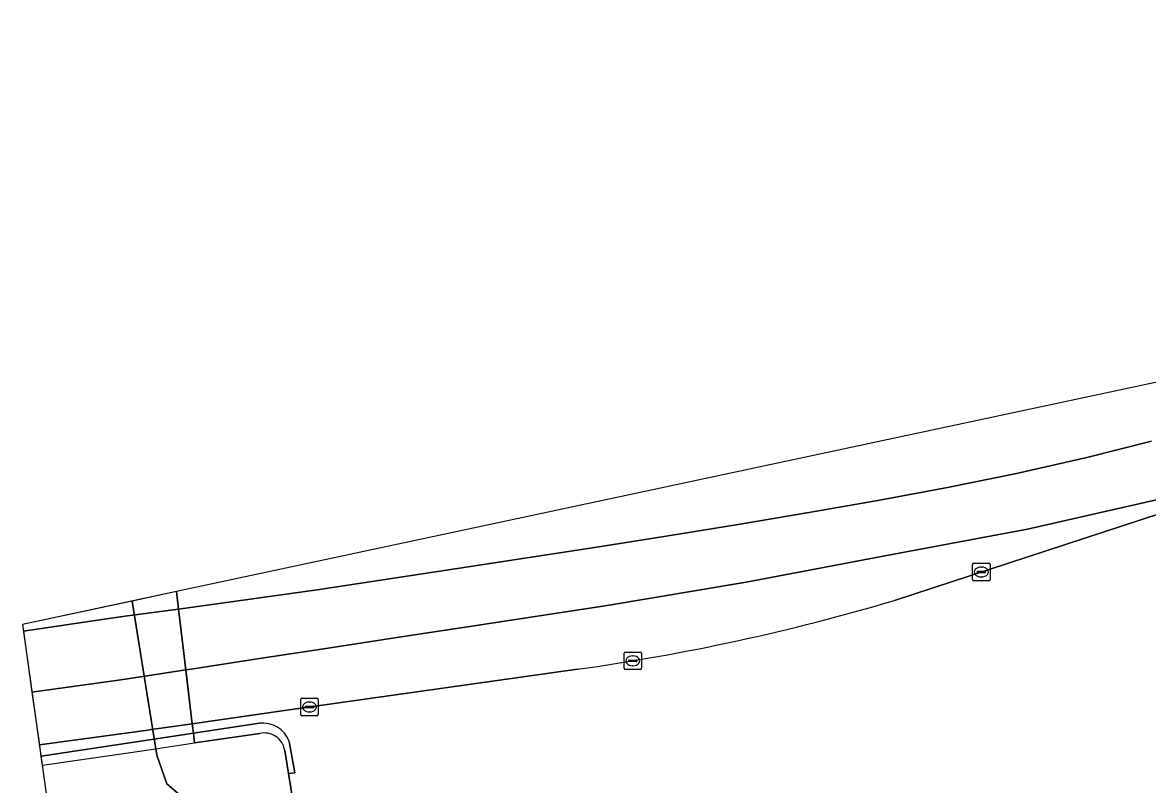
# Model space of a CAD drawing. Extents: x 159053 to 160042, y 380449 to 381423.
# Drawn here: x 159052.5 to 159116.5, y 381205.1 to 381248.5 of the extents above; entities that cross this region are included whole.
import ezdxf

# ---------------------------------------------------------------- set-up
doc = ezdxf.new("R2010")
doc.units = 0
for name, color, linetype in [('IMGEO_Berm_groen', 7, 'Continuous'), ('IMGEO_Damwand', 7, 'Continuous'), ('IMGEO_Dek', 7, 'Continuous'), ('IMGEO_Groenvoorziening', 7, 'Continuous'), ('IMGEO_Kolk', 7, 'Continuous'), ('IMGEO_Muur', 7, 'Continuous'), ('IMGEO_Oever', 7, 'Continuous'), ('IMGEO_Rijbaan_regionaal_gesloten', 7, 'Continuous'), ('IMGEO_Waterloop', 7, 'Continuous')]:
    doc.layers.add(name, color=color, linetype=linetype)

msp = doc.modelspace()

# ---------------------------------------------------------------- linework, layer by layer
at = {"layer": 'IMGEO_Berm_groen'}
for points in [[(159067.683, 381207.534), (159068.006, 381205.749), (159067.649, 381205.712), (159072.161, 381177.995), (159076.23, 381154.565), (159076.846, 381155.047), (159077.383, 381157.182), (159077.742, 381157.092), (159077.174, 381154.834), (159077.912, 381153.94), (159078.121, 381154.104), (159079.399, 381155.036), (159109.432, 381180.391), (159137.659, 381204.458), (159189.014, 381248.453)], [(159132.509, 381225.511), (159128.088, 381224.063), (159102.136, 381215.563)], [(159084.084, 381211.644), (159067.417, 381209.298), (159062.166, 381208.545), (159062.23, 381208.006), (159065.986, 381208.577)]]:
    msp.add_lwpolyline(points, dxfattribs=at)
for centre, radius, start, end in [((159066.94, 381334.149), 123.699, 277.96646, 286.53067), ((159066.162, 381206.961), 1.625, 20.62776, 96.2213)]:
    msp.add_arc(centre, radius, start, end, dxfattribs=at)
at = {"layer": 'IMGEO_Damwand'}
msp.add_lwpolyline([(159064.463, 381201.908), (159060.716, 381205.126), (159060.141, 381206.754)], dxfattribs=at)
at = {"layer": 'IMGEO_Dek'}
msp.add_lwpolyline([(159052.501, 381214.188), (159053.623, 381206.178), (159053.64, 381206.18), (159059.818, 381207.085), (159062.297, 381207.448), (159062.23, 381208.006), (159062.166, 381208.545), (159061.265, 381216.06)], close=True, dxfattribs=at)
at = {"layer": 'IMGEO_Groenvoorziening'}
msp.add_lwpolyline([(159053.552, 381206.688), (159053.567, 381206.69), (159059.723, 381207.625), (159062.23, 381208.006), (159062.166, 381208.545), (159059.838, 381208.211), (159059.625, 381208.182), (159053.476, 381207.334), (159053.461, 381207.332)], close=True, dxfattribs=at)
at = {"layer": 'IMGEO_Kolk'}
for p, q in [((159106.572, 381216.753), (159106.572, 381217.605)), ((159106.647, 381217.679), (159107.499, 381217.679)), ((159107.573, 381217.605), (159107.573, 381216.753)), ((159106.831, 381217.173), (159106.831, 381217.185)), ((159107.269, 381217.136), (159106.871, 381217.136)), ((159106.874, 381217.222), (159107.272, 381217.222)), ((159107.06, 381217.459), (159107.085, 381217.459)), ((159107.315, 381217.185), (159107.315, 381217.173)), ((159107.499, 381216.679), (159106.647, 381216.679)), ((159107.083, 381216.899), (159107.058, 381216.899)), ((159086.735, 381211.699), (159086.735, 381212.551)), ((159086.81, 381212.625), (159087.662, 381212.625)), ((159087.736, 381212.551), (159087.736, 381211.699)), ((159086.994, 381212.119), (159086.994, 381212.131)), ((159087.432, 381212.082), (159087.034, 381212.082)), ((159087.037, 381212.168), (159087.435, 381212.168)), ((159087.246, 381211.845), (159087.221, 381211.845)), ((159087.223, 381212.405), (159087.248, 381212.405)), ((159087.478, 381212.131), (159087.478, 381212.119)), ((159087.662, 381211.625), (159086.81, 381211.625)), ((159068.333, 381209.07), (159068.333, 381209.922)), ((159068.408, 381209.996), (159069.26, 381209.996)), ((159069.334, 381209.922), (159069.334, 381209.07)), ((159068.592, 381209.49), (159068.592, 381209.502)), ((159069.03, 381209.453), (159068.632, 381209.453)), ((159068.635, 381209.539), (159069.033, 381209.539)), ((159068.821, 381209.776), (159068.846, 381209.776)), ((159069.076, 381209.502), (159069.076, 381209.49)), ((159069.26, 381208.996), (159068.408, 381208.996)), ((159068.844, 381209.216), (159068.819, 381209.216))]:
    msp.add_line(p, q, dxfattribs=at)
for points in [[(159106.572, 381216.753), (159106.572, 381217.605)], [(159106.647, 381217.679), (159107.499, 381217.679)], [(159107.573, 381217.605), (159107.573, 381216.753)], [(159107.499, 381216.679), (159106.647, 381216.679)], [(159086.735, 381211.699), (159086.735, 381212.551)], [(159086.81, 381212.625), (159087.662, 381212.625)], [(159087.736, 381212.551), (159087.736, 381211.699)], [(159087.662, 381211.625), (159086.81, 381211.625)], [(159068.333, 381209.07), (159068.333, 381209.922)], [(159068.408, 381209.996), (159069.26, 381209.996)], [(159069.334, 381209.922), (159069.334, 381209.07)], [(159069.26, 381208.996), (159068.408, 381208.996)]]:
    msp.add_lwpolyline(points, dxfattribs=at)
for centre, radius, start, end in [((159106.649, 381217.603), 0.0765, 91.55205, 178.44795), ((159106.649, 381217.603), 0.0765, 91.55205, 178.44795), ((159107.497, 381217.603), 0.0765, 1.55205, 88.44795), ((159107.497, 381217.603), 0.0765, 1.55205, 88.44795), ((159106.871, 381217.182), 0.0403, 85.87752, 175.75265), ((159106.868, 381217.172), 0.0366, 178.93798, 274.71019), ((159107.272, 381217.179), 0.043, 264.86636, 352.45326), ((159107.276, 381217.184), 0.0386, 1.73085, 96.63898), ((159106.649, 381216.755), 0.0765, 181.55205, 268.44795), ((159106.649, 381216.755), 0.0765, 181.55205, 268.44795), ((159107.497, 381216.755), 0.0765, 271.55205, 358.44795), ((159107.497, 381216.755), 0.0765, 271.55205, 358.44795), ((159086.812, 381212.549), 0.0765, 91.55205, 178.44795), ((159086.812, 381212.549), 0.0765, 91.55205, 178.44795), ((159087.66, 381212.549), 0.0765, 1.55205, 88.44795), ((159087.66, 381212.549), 0.0765, 1.55205, 88.44795), ((159087.034, 381212.128), 0.0403, 85.87752, 175.75265), ((159087.031, 381212.118), 0.0366, 178.93798, 274.71019), ((159087.435, 381212.125), 0.043, 264.86636, 352.45326), ((159087.439, 381212.13), 0.0386, 1.73085, 96.63898), ((159086.812, 381211.701), 0.0765, 181.55205, 268.44795), ((159086.812, 381211.701), 0.0765, 181.55205, 268.44795), ((159087.66, 381211.701), 0.0765, 271.55205, 358.44795), ((159087.66, 381211.701), 0.0765, 271.55205, 358.44795), ((159068.41, 381209.92), 0.0765, 91.55205, 178.44795), ((159068.41, 381209.92), 0.0765, 91.55205, 178.44795), ((159069.258, 381209.92), 0.0765, 1.55205, 88.44795), ((159069.258, 381209.92), 0.0765, 1.55205, 88.44795), ((159068.632, 381209.499), 0.0403, 85.87752, 175.75265), ((159068.629, 381209.489), 0.0366, 178.93798, 274.71019), ((159069.033, 381209.496), 0.043, 264.86636, 352.45326), ((159069.037, 381209.501), 0.0386, 1.73085, 96.63898), ((159068.41, 381209.072), 0.0765, 181.55205, 268.44795), ((159068.41, 381209.072), 0.0765, 181.55205, 268.44795), ((159069.258, 381209.072), 0.0765, 271.55205, 358.44795), ((159069.258, 381209.072), 0.0765, 271.55205, 358.44795)]:
    msp.add_arc(centre, radius, start, end, dxfattribs=at)
for centre, major_axis, ratio, start_param, end_param in [((159107.059, 381217.179), (-0.387, 0.002), 0.722429, 4.712389, 7.853982), ((159107.084, 381217.179), (-0.39, 0.002), 0.717154, 1.570796, 4.712389), ((159087.222, 381212.125), (-0.387, 0.002), 0.722429, 4.712389, 7.853982), ((159087.247, 381212.125), (-0.39, 0.002), 0.717154, 1.570796, 4.712389), ((159068.82, 381209.496), (-0.387, 0.002), 0.722429, 4.712389, 7.853982), ((159068.845, 381209.496), (-0.39, 0.002), 0.717154, 1.570796, 4.712389)]:
    msp.add_ellipse(centre, major_axis=major_axis, ratio=ratio, start_param=start_param, end_param=end_param, dxfattribs=at)
at = {"layer": 'IMGEO_Muur'}
msp.add_lwpolyline([(159053.623, 381206.178), (159053.64, 381206.18), (159059.818, 381207.085), (159062.297, 381207.448), (159062.23, 381208.006), (159059.723, 381207.625), (159053.567, 381206.69), (159053.552, 381206.688)], close=True, dxfattribs=at)
for points in [[(159065.986, 381208.577), (159062.23, 381208.006), (159062.297, 381207.448), (159066.009, 381207.992)], [(159067.427, 381207.021), (159067.649, 381205.712), (159068.006, 381205.749), (159067.683, 381207.534)]]:
    msp.add_lwpolyline(points, dxfattribs=at)
for centre, radius, start, end in [((159066.162, 381206.961), 1.625, 20.62776, 96.2213), ((159066.262, 381206.84), 1.179, 8.83283, 102.36304)]:
    msp.add_arc(centre, radius, start, end, dxfattribs=at)
at = {"layer": 'IMGEO_Oever'}
for points in [[(159061.265, 381216.06), (159058.75, 381215.523), (159060.141, 381206.754), (159060.716, 381205.126), (159064.463, 381201.908), (159067.708, 381187.452), (159070.254, 381175.83), (159070.459, 381171.846), (159070.911, 381164.567), (159071.63, 381160.676), (159070.631, 381156.049), (159068.252, 381151.132), (159068.463, 381148.605), (159071.531, 381150.963), (159076.23, 381154.565), (159072.161, 381177.995), (159067.649, 381205.712), (159067.427, 381207.021)], [(159066.009, 381207.992), (159062.297, 381207.448), (159062.23, 381208.006), (159062.166, 381208.545), (159061.799, 381211.604), (159061.384, 381215.071), (159061.265, 381216.06)]]:
    msp.add_lwpolyline(points, dxfattribs=at)
msp.add_arc((159066.262, 381206.84), 1.179, 8.83283, 102.36304, dxfattribs=at)
at = {"layer": 'IMGEO_Rijbaan_regionaal_gesloten'}
for points in [[(159138.831, 381232.625), (159061.265, 381216.06), (159061.384, 381215.071), (159065.325, 381215.62), (159069.276, 381216.17), (159077.129, 381217.363), (159085.301, 381218.604), (159089.241, 381219.235), (159093.239, 381219.874), (159097.26, 381220.565), (159101.177, 381221.239), (159105.148, 381221.995), (159109.079, 381222.789), (159113.079, 381223.703), (159116.756, 381224.633)], [(159116.756, 381224.633), (159113.079, 381223.703), (159109.079, 381222.789), (159105.148, 381221.995), (159101.177, 381221.239), (159097.26, 381220.565), (159093.239, 381219.874), (159089.241, 381219.235), (159085.301, 381218.604), (159077.129, 381217.363), (159069.276, 381216.17), (159065.325, 381215.62), (159061.384, 381215.071), (159061.799, 381211.604), (159062.092, 381211.649), (159065.995, 381212.247), (159069.899, 381212.844), (159073.802, 381213.442), (159077.83, 381214.059), (159085.77, 381215.275), (159093.69, 381216.609), (159101.793, 381218.13), (159109.697, 381219.613), (159113.783, 381220.545), (159117.87, 381221.476)], [(159102.136, 381215.563), (159128.088, 381224.063), (159117.87, 381221.476), (159113.783, 381220.545), (159109.697, 381219.613), (159101.793, 381218.13), (159093.69, 381216.609), (159085.77, 381215.275), (159077.83, 381214.059), (159073.802, 381213.442), (159069.899, 381212.844), (159065.995, 381212.247), (159062.092, 381211.649), (159061.799, 381211.604), (159062.166, 381208.545), (159067.417, 381209.298), (159084.084, 381211.644)]]:
    msp.add_lwpolyline(points, dxfattribs=at)
for points in [[(159061.265, 381216.06), (159052.501, 381214.188), (159052.553, 381213.818), (159057.42, 381214.539), (159058.485, 381214.682), (159061.374, 381215.07), (159061.384, 381215.071)], [(159053.039, 381210.344), (159057.97, 381211.018), (159059.098, 381211.19), (159061.799, 381211.604), (159061.384, 381215.071), (159061.374, 381215.07), (159058.485, 381214.682), (159057.42, 381214.539), (159052.553, 381213.818)], [(159053.461, 381207.332), (159053.476, 381207.334), (159059.625, 381208.182), (159059.838, 381208.211), (159062.166, 381208.545), (159061.799, 381211.604), (159059.098, 381211.19), (159057.97, 381211.018), (159053.039, 381210.344)]]:
    msp.add_lwpolyline(points, close=True, dxfattribs=at)
msp.add_arc((159066.94, 381334.149), 123.699, 277.96646, 286.53067, dxfattribs=at)
at = {"layer": 'IMGEO_Waterloop'}
for points in [[(159070.631, 381156.049), (159071.63, 381160.676), (159070.911, 381164.567), (159070.459, 381171.846), (159070.254, 381175.83), (159067.708, 381187.452), (159064.463, 381201.908), (159060.716, 381205.126), (159060.141, 381206.754), (159058.75, 381215.523), (159052.501, 381214.188)], [(159052.501, 381214.188), (159063.316, 381136.982), (159100.14, 381004.411), (159129.863, 380897.406), (159160.368, 380787.585)]]:
    msp.add_lwpolyline(points, dxfattribs=at)

doc.saveas('drawing.dxf')
